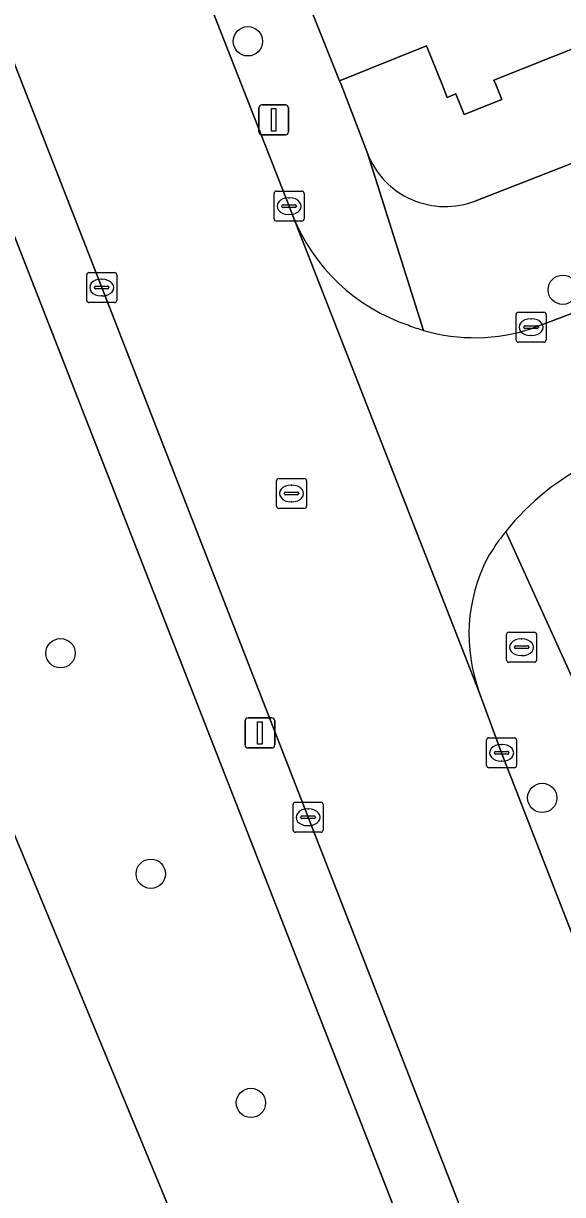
# Model space of a CAD drawing. Extents: x 159680 to 160786, y 387323 to 388340.
# Drawn here: x 160030.57 to 160048.54, y 387462.98 to 387502.04 of the extents above; entities that cross this region are included whole.
import ezdxf

# ---------------------------------------------------------------- set-up
doc = ezdxf.new("R2010")
doc.units = 0
for name, color, linetype in [('IMGEO_Boom', 7, 'Continuous'), ('IMGEO_Brandkraan', 7, 'Continuous'), ('IMGEO_Erf', 7, 'Continuous'), ('IMGEO_Groenvoorziening', 7, 'Continuous'), ('IMGEO_Kolk', 7, 'Continuous'), ('IMGEO_Lichtmast', 7, 'Continuous'), ('IMGEO_Pand', 7, 'Continuous'), ('IMGEO_Rijbaan_lokaal_open', 7, 'Continuous'), ('IMGEO_Rioolput', 7, 'Continuous'), ('IMGEO_Voetpad_open', 7, 'Continuous')]:
    doc.layers.add(name, color=color, linetype=linetype)

msp = doc.modelspace()

# ---------------------------------------------------------------- linework, layer by layer
at = {"layer": 'IMGEO_Boom'}
for centre in [(160038.054, 387501.444), (160048.551, 387493.155), (160031.808, 387481.035), (160047.866, 387476.208), (160034.818, 387473.676), (160038.156, 387466.035)]:
    msp.add_circle(centre, 0.489, dxfattribs=at)
at = {"layer": 'IMGEO_Brandkraan'}
for p, q in [((160046.752, 387481.733), (160047.604, 387481.733)), ((160046.677, 387480.807), (160046.677, 387481.659)), ((160047.165, 387481.513), (160047.19, 387481.513)), ((160047.678, 387481.659), (160047.678, 387480.807)), ((160046.936, 387481.227), (160046.936, 387481.239)), ((160047.374, 387481.19), (160046.976, 387481.19)), ((160046.979, 387481.276), (160047.377, 387481.276)), ((160047.188, 387480.953), (160047.163, 387480.953)), ((160047.42, 387481.239), (160047.42, 387481.227)), ((160047.604, 387480.733), (160046.752, 387480.733))]:
    msp.add_line(p, q, dxfattribs=at)
for points in [[(160046.752, 387481.733), (160047.604, 387481.733)], [(160046.677, 387480.807), (160046.677, 387481.659)], [(160047.678, 387481.659), (160047.678, 387480.807)], [(160047.604, 387480.733), (160046.752, 387480.733)]]:
    msp.add_lwpolyline(points, dxfattribs=at)
for centre, radius, start, end in [((160046.754, 387481.657), 0.0765, 91.552, 178.448), ((160046.754, 387481.657), 0.0765, 91.552, 178.448), ((160047.602, 387481.657), 0.0765, 1.552, 88.448), ((160047.602, 387481.657), 0.0765, 1.552, 88.448), ((160046.976, 387481.236), 0.0403, 85.8775, 175.7526), ((160046.973, 387481.226), 0.0366, 178.938, 274.7102), ((160047.377, 387481.233), 0.043, 264.8664, 352.4533), ((160047.381, 387481.238), 0.0386, 1.7309, 96.639), ((160046.754, 387480.809), 0.0765, 181.552, 268.448), ((160046.754, 387480.809), 0.0765, 181.552, 268.448), ((160047.602, 387480.809), 0.0765, 271.552, 358.448), ((160047.602, 387480.809), 0.0765, 271.552, 358.448)]:
    msp.add_arc(centre, radius, start, end, dxfattribs=at)
for centre, major_axis, ratio, start_param, end_param in [((160047.164, 387481.233), (-0.387, 0.002), 0.722429, 4.712389, 7.853982), ((160047.189, 387481.233), (-0.39, 0.002), 0.717154, 1.570796, 4.712389)]:
    msp.add_ellipse(centre, major_axis=major_axis, ratio=ratio, start_param=start_param, end_param=end_param, dxfattribs=at)
at = {"layer": 'IMGEO_Erf'}
for points in [[(160069.127, 387505.279), (160067.819, 387508.634), (160064.637, 387507.364), (160064.847, 387506.837), (160063.284, 387506.213), (160063.071, 387506.753), (160059.873, 387505.476), (160060.091, 387504.929), (160058.727, 387504.385), (160054.2, 387502.578), (160051.005, 387501.339), (160049.647, 387500.797), (160049.355, 387501.385), (160046.255, 387500.148), (160046.314, 387500), (160046.515, 387499.498), (160045.265, 387499), (160044.991, 387499.689), (160044.698, 387499.572), (160044.527, 387500), (160044.012, 387501.289), (160041.11, 387500.131), (160041.16, 387500), (160042.036, 387497.709)], [(160045.65, 387496.123), (160055.591, 387500), (160069.127, 387505.279)]]:
    msp.add_lwpolyline(points, dxfattribs=at)
msp.add_arc((160044.635, 387498.721), 2.789, 201.2718, 291.3397, dxfattribs=at)
at = {"layer": 'IMGEO_Groenvoorziening'}
msp.add_lwpolyline([(160044.382, 387458.812), (160028.282, 387500), (160025.253, 387507.75), (160017.909, 387504.817), (160019.905, 387500), (160038.002, 387456.318)], close=True, dxfattribs=at)
msp.add_lwpolyline([(160070.819, 387394.075), (160067.983, 387398.729), (160067.343, 387400.014), (160044.382, 387458.812), (160038.002, 387456.318), (160019.905, 387500)], dxfattribs=at)
at = {"layer": 'IMGEO_Kolk'}
for p, q in [((160038.928, 387495.52), (160038.928, 387496.372)), ((160039.003, 387496.446), (160039.855, 387496.446)), ((160039.416, 387496.226), (160039.441, 387496.226)), ((160039.929, 387496.372), (160039.929, 387495.52)), ((160039.187, 387495.94), (160039.187, 387495.952)), ((160039.625, 387495.903), (160039.227, 387495.903)), ((160039.23, 387495.989), (160039.628, 387495.989)), ((160039.671, 387495.952), (160039.671, 387495.94)), ((160039.855, 387495.446), (160039.003, 387495.446)), ((160039.439, 387495.666), (160039.414, 387495.666)), ((160032.681, 387492.804), (160032.681, 387493.656)), ((160032.756, 387493.73), (160033.608, 387493.73)), ((160033.169, 387493.51), (160033.194, 387493.51)), ((160033.682, 387493.656), (160033.682, 387492.804)), ((160032.94, 387493.224), (160032.94, 387493.236)), ((160033.378, 387493.187), (160032.98, 387493.187)), ((160032.983, 387493.273), (160033.381, 387493.273)), ((160033.424, 387493.236), (160033.424, 387493.224)), ((160033.608, 387492.73), (160032.756, 387492.73)), ((160033.192, 387492.95), (160033.167, 387492.95)), ((160046.995, 387491.482), (160046.995, 387492.334)), ((160047.07, 387492.408), (160047.922, 387492.408)), ((160047.996, 387492.334), (160047.996, 387491.482)), ((160047.254, 387491.902), (160047.254, 387491.914)), ((160047.692, 387491.865), (160047.294, 387491.865)), ((160047.297, 387491.951), (160047.695, 387491.951)), ((160047.483, 387492.188), (160047.508, 387492.188)), ((160047.738, 387491.914), (160047.738, 387491.902)), ((160047.506, 387491.628), (160047.481, 387491.628)), ((160047.922, 387491.408), (160047.07, 387491.408)), ((160046.087, 387478.213), (160046.939, 387478.213)), ((160046.012, 387477.287), (160046.012, 387478.139)), ((160046.5, 387477.993), (160046.525, 387477.993)), ((160047.013, 387478.139), (160047.013, 387477.287)), ((160046.271, 387477.707), (160046.271, 387477.719)), ((160046.709, 387477.67), (160046.311, 387477.67)), ((160046.314, 387477.756), (160046.712, 387477.756)), ((160046.523, 387477.433), (160046.498, 387477.433)), ((160046.755, 387477.719), (160046.755, 387477.707)), ((160046.939, 387477.213), (160046.087, 387477.213)), ((160039.562, 387475.136), (160039.562, 387475.988)), ((160039.637, 387476.062), (160040.489, 387476.062)), ((160040.05, 387475.842), (160040.075, 387475.842)), ((160040.563, 387475.988), (160040.563, 387475.136)), ((160039.821, 387475.556), (160039.821, 387475.568)), ((160040.259, 387475.519), (160039.861, 387475.519)), ((160039.864, 387475.605), (160040.262, 387475.605)), ((160040.305, 387475.568), (160040.305, 387475.556)), ((160040.489, 387475.062), (160039.637, 387475.062)), ((160040.073, 387475.282), (160040.048, 387475.282))]:
    msp.add_line(p, q, dxfattribs=at)
for points in [[(160038.928, 387495.52), (160038.928, 387496.372)], [(160039.003, 387496.446), (160039.855, 387496.446)], [(160039.929, 387496.372), (160039.929, 387495.52)], [(160039.855, 387495.446), (160039.003, 387495.446)], [(160032.681, 387492.804), (160032.681, 387493.656)], [(160032.756, 387493.73), (160033.608, 387493.73)], [(160033.682, 387493.656), (160033.682, 387492.804)], [(160033.608, 387492.73), (160032.756, 387492.73)], [(160046.995, 387491.482), (160046.995, 387492.334)], [(160047.07, 387492.408), (160047.922, 387492.408)], [(160047.996, 387492.334), (160047.996, 387491.482)], [(160047.922, 387491.408), (160047.07, 387491.408)], [(160046.087, 387478.213), (160046.939, 387478.213)], [(160046.012, 387477.287), (160046.012, 387478.139)], [(160047.013, 387478.139), (160047.013, 387477.287)], [(160046.939, 387477.213), (160046.087, 387477.213)], [(160039.562, 387475.136), (160039.562, 387475.988)], [(160039.637, 387476.062), (160040.489, 387476.062)], [(160040.563, 387475.988), (160040.563, 387475.136)], [(160040.489, 387475.062), (160039.637, 387475.062)]]:
    msp.add_lwpolyline(points, dxfattribs=at)
for centre, radius, start, end in [((160039.005, 387496.37), 0.0765, 91.552, 178.448), ((160039.005, 387496.37), 0.0765, 91.552, 178.448), ((160039.853, 387496.37), 0.0765, 1.552, 88.448), ((160039.853, 387496.37), 0.0765, 1.552, 88.448), ((160039.227, 387495.949), 0.0403, 85.8775, 175.7526), ((160039.224, 387495.939), 0.0366, 178.938, 274.7102), ((160039.628, 387495.946), 0.043, 264.8664, 352.4533), ((160039.632, 387495.951), 0.0386, 1.7309, 96.639), ((160039.005, 387495.522), 0.0765, 181.552, 268.448), ((160039.005, 387495.522), 0.0765, 181.552, 268.448), ((160039.853, 387495.522), 0.0765, 271.552, 358.448), ((160039.853, 387495.522), 0.0765, 271.552, 358.448), ((160032.758, 387493.654), 0.0765, 91.552, 178.448), ((160032.758, 387493.654), 0.0765, 91.552, 178.448), ((160033.606, 387493.654), 0.0765, 1.552, 88.448), ((160033.606, 387493.654), 0.0765, 1.552, 88.448), ((160032.98, 387493.233), 0.0403, 85.8775, 175.7526), ((160032.977, 387493.223), 0.0366, 178.938, 274.7102), ((160033.381, 387493.23), 0.043, 264.8664, 352.4533), ((160033.385, 387493.235), 0.0386, 1.7309, 96.639), ((160032.758, 387492.806), 0.0765, 181.552, 268.448), ((160032.758, 387492.806), 0.0765, 181.552, 268.448), ((160033.606, 387492.806), 0.0765, 271.552, 358.448), ((160033.606, 387492.806), 0.0765, 271.552, 358.448), ((160047.072, 387492.332), 0.0765, 91.552, 178.448), ((160047.072, 387492.332), 0.0765, 91.552, 178.448), ((160047.92, 387492.332), 0.0765, 1.552, 88.448), ((160047.92, 387492.332), 0.0765, 1.552, 88.448), ((160047.294, 387491.911), 0.0403, 85.8775, 175.7526), ((160047.291, 387491.901), 0.0366, 178.938, 274.7102), ((160047.695, 387491.908), 0.043, 264.8664, 352.4533), ((160047.699, 387491.913), 0.0386, 1.7309, 96.639), ((160047.072, 387491.484), 0.0765, 181.552, 268.448), ((160047.072, 387491.484), 0.0765, 181.552, 268.448), ((160047.92, 387491.484), 0.0765, 271.552, 358.448), ((160047.92, 387491.484), 0.0765, 271.552, 358.448), ((160046.089, 387478.137), 0.0765, 91.552, 178.448), ((160046.089, 387478.137), 0.0765, 91.552, 178.448), ((160046.937, 387478.137), 0.0765, 1.552, 88.448), ((160046.937, 387478.137), 0.0765, 1.552, 88.448), ((160046.311, 387477.716), 0.0403, 85.8775, 175.7526), ((160046.308, 387477.706), 0.0366, 178.938, 274.7102), ((160046.712, 387477.713), 0.043, 264.8664, 352.4533), ((160046.716, 387477.718), 0.0386, 1.7309, 96.639), ((160046.089, 387477.289), 0.0765, 181.552, 268.448), ((160046.089, 387477.289), 0.0765, 181.552, 268.448), ((160046.937, 387477.289), 0.0765, 271.552, 358.448), ((160046.937, 387477.289), 0.0765, 271.552, 358.448), ((160039.639, 387475.986), 0.0765, 91.552, 178.448), ((160039.639, 387475.986), 0.0765, 91.552, 178.448), ((160040.487, 387475.986), 0.0765, 1.552, 88.448), ((160040.487, 387475.986), 0.0765, 1.552, 88.448), ((160039.861, 387475.565), 0.0403, 85.8775, 175.7526), ((160039.858, 387475.555), 0.0366, 178.938, 274.7102), ((160040.262, 387475.562), 0.043, 264.8664, 352.4533), ((160040.266, 387475.567), 0.0386, 1.7309, 96.639), ((160039.639, 387475.138), 0.0765, 181.552, 268.448), ((160039.639, 387475.138), 0.0765, 181.552, 268.448), ((160040.487, 387475.138), 0.0765, 271.552, 358.448), ((160040.487, 387475.138), 0.0765, 271.552, 358.448)]:
    msp.add_arc(centre, radius, start, end, dxfattribs=at)
for centre, major_axis, ratio, start_param, end_param in [((160039.415, 387495.946), (-0.387, 0.002), 0.722429, 4.712389, 7.853982), ((160039.44, 387495.946), (-0.39, 0.002), 0.717154, 1.570796, 4.712389), ((160033.168, 387493.23), (-0.387, 0.002), 0.722429, 4.712389, 7.853982), ((160033.193, 387493.23), (-0.39, 0.002), 0.717154, 1.570796, 4.712389), ((160047.482, 387491.908), (-0.387, 0.002), 0.722429, 4.712389, 7.853982), ((160047.507, 387491.908), (-0.39, 0.002), 0.717154, 1.570796, 4.712389), ((160046.499, 387477.713), (-0.387, 0.002), 0.722429, 4.712389, 7.853982), ((160046.524, 387477.713), (-0.39, 0.002), 0.717154, 1.570796, 4.712389), ((160040.049, 387475.562), (-0.387, 0.002), 0.722429, 4.712389, 7.853982), ((160040.074, 387475.562), (-0.39, 0.002), 0.717154, 1.570796, 4.712389)]:
    msp.add_ellipse(centre, major_axis=major_axis, ratio=ratio, start_param=start_param, end_param=end_param, dxfattribs=at)
at = {"layer": 'IMGEO_Lichtmast'}
for p, q in [((160038.518, 387499.323), (160039.308, 387499.323)), ((160039.308, 387499.323), (160038.518, 387499.323)), ((160038.418, 387498.423), (160038.418, 387499.223)), ((160038.418, 387499.223), (160038.418, 387498.423)), ((160039.408, 387499.223), (160039.408, 387498.423)), ((160039.408, 387498.423), (160039.408, 387499.223)), ((160039.308, 387498.323), (160038.518, 387498.323)), ((160038.518, 387498.323), (160039.308, 387498.323)), ((160037.958, 387477.974), (160037.958, 387478.774)), ((160037.958, 387478.774), (160037.958, 387477.974)), ((160038.058, 387478.874), (160038.848, 387478.874)), ((160038.848, 387478.874), (160038.058, 387478.874)), ((160038.948, 387478.774), (160038.948, 387477.974)), ((160038.948, 387477.974), (160038.948, 387478.774)), ((160038.848, 387477.874), (160038.058, 387477.874)), ((160038.058, 387477.874), (160038.848, 387477.874))]:
    msp.add_line(p, q, dxfattribs=at)
for points in [[(160038.838, 387499.198), (160038.988, 387499.198), (160038.988, 387498.448), (160038.838, 387498.448), (160038.838, 387499.198)], [(160038.378, 387478.749), (160038.528, 387478.749), (160038.528, 387477.999), (160038.378, 387477.999), (160038.378, 387478.749)]]:
    msp.add_lwpolyline(points, dxfattribs=at)
for centre, start, end in [((160038.518, 387499.223), 90, 180), ((160038.518, 387499.223), 90, 180), ((160039.308, 387499.223), 0, 90), ((160039.308, 387499.223), 360, 90), ((160038.518, 387498.423), 180, 270), ((160038.518, 387498.423), 180, 270), ((160039.308, 387498.423), 270, 0), ((160039.308, 387498.423), 270, 0), ((160038.058, 387478.774), 90, 180), ((160038.058, 387478.774), 90, 180), ((160038.848, 387478.774), 0, 90), ((160038.848, 387478.774), 360, 90), ((160038.058, 387477.974), 180, 270), ((160038.058, 387477.974), 180, 270), ((160038.848, 387477.974), 270, 0), ((160038.848, 387477.974), 270, 0)]:
    msp.add_arc(centre, 0.1, start, end, dxfattribs=at)
at = {"layer": 'IMGEO_Pand'}
msp.add_lwpolyline([(160041.11, 387500.131), (160044.012, 387501.289), (160044.527, 387500), (160044.698, 387499.572), (160044.991, 387499.689), (160045.265, 387499), (160046.515, 387499.498), (160046.314, 387500), (160046.255, 387500.148), (160049.355, 387501.385), (160045.943, 387510.055), (160041.393, 387508.239), (160040.748, 387509.857), (160037.712, 387508.645)], close=True, dxfattribs=at)
at = {"layer": 'IMGEO_Rijbaan_lokaal_open'}
for points in [[(160046.513, 387477.713), (160045.765, 387479.734), (160039.549, 387495.628), (160039.516, 387495.711), (160039.429, 387495.946), (160033.273, 387511.651), (160031.95, 387515.027), (160031.202, 387516.934), (160024.093, 387535.131), (160021.109, 387542.72), (160014.836, 387540.165), (160017.868, 387532.491), (160033.182, 387493.23), (160040.063, 387475.562), (160047.543, 387456.377), (160054.279, 387439.075), (160061.763, 387419.918), (160069.174, 387400.967), (160069.426, 387400.286), (160069.653, 387399.763)], [(160093.64, 387509.999), (160091.461, 387509.135), (160071.776, 387501.334), (160068.368, 387500), (160049.085, 387492.452), (160047.522, 387491.862)], [(160039.549, 387495.628), (160045.765, 387479.734)], [(160075.587, 387403.186), (160068.134, 387422.235), (160060.686, 387441.269), (160053.965, 387458.545), (160053.696, 387459.237), (160052.383, 387462.613), (160046.513, 387477.713)]]:
    msp.add_lwpolyline(points, dxfattribs=at)
for centre, radius, start, end in [((160045.431, 387497.974), 6.333, 201.7424, 251.4255), ((160045.449, 387497.171), 5.584, 248.6309, 254.0157), ((160045.621, 387497.667), 6.109, 253.742, 288.1301), ((160053.139, 387479.928), 8.295, 115.3951, 141.4849), ((160052.984, 387480.042), 8.102, 141.4355, 149.1409), ((160051.052, 387481.661), 5.628, 153.2058, 200.0252)]:
    msp.add_arc(centre, radius, start, end, dxfattribs=at)
at = {"layer": 'IMGEO_Rioolput'}
for p, q in [((160039.008, 387485.936), (160039.008, 387486.788)), ((160039.083, 387486.862), (160039.935, 387486.862)), ((160040.009, 387486.788), (160040.009, 387485.936)), ((160039.267, 387486.356), (160039.267, 387486.368)), ((160039.31, 387486.405), (160039.708, 387486.405)), ((160039.496, 387486.642), (160039.521, 387486.642)), ((160039.751, 387486.368), (160039.751, 387486.356)), ((160039.705, 387486.319), (160039.307, 387486.319)), ((160039.519, 387486.082), (160039.494, 387486.082)), ((160039.935, 387485.862), (160039.083, 387485.862))]:
    msp.add_line(p, q, dxfattribs=at)
for points in [[(160039.008, 387485.936), (160039.008, 387486.788)], [(160039.083, 387486.862), (160039.935, 387486.862)], [(160040.009, 387486.788), (160040.009, 387485.936)], [(160039.935, 387485.862), (160039.083, 387485.862)]]:
    msp.add_lwpolyline(points, dxfattribs=at)
for centre, radius, start, end in [((160039.085, 387486.786), 0.0765, 91.552, 178.448), ((160039.085, 387486.786), 0.0765, 91.552, 178.448), ((160039.933, 387486.786), 0.0765, 1.552, 88.448), ((160039.933, 387486.786), 0.0765, 1.552, 88.448), ((160039.307, 387486.365), 0.0403, 85.8775, 175.7526), ((160039.712, 387486.367), 0.0386, 1.7309, 96.639), ((160039.304, 387486.355), 0.0366, 178.938, 274.7102), ((160039.708, 387486.362), 0.043, 264.8664, 352.4533), ((160039.085, 387485.938), 0.0765, 181.552, 268.448), ((160039.085, 387485.938), 0.0765, 181.552, 268.448), ((160039.933, 387485.938), 0.0765, 271.552, 358.448), ((160039.933, 387485.938), 0.0765, 271.552, 358.448)]:
    msp.add_arc(centre, radius, start, end, dxfattribs=at)
for centre, major_axis, ratio, start_param, end_param in [((160039.495, 387486.362), (-0.387, 0.002), 0.722429, 4.712389, 7.853982), ((160039.52, 387486.362), (-0.39, 0.002), 0.717154, 1.570796, 4.712389)]:
    msp.add_ellipse(centre, major_axis=major_axis, ratio=ratio, start_param=start_param, end_param=end_param, dxfattribs=at)
at = {"layer": 'IMGEO_Voetpad_open'}
for points in [[(159987.067, 387629.663), (159987.361, 387628.927), (159995.615, 387607.919), (159999.072, 387599.055), (160000.343, 387595.839), (160003.105, 387588.75), (160008.272, 387575.517), (160010.227, 387570.53), (160017.67, 387551.468), (160019.899, 387545.798), (160021.109, 387542.72), (160024.093, 387535.131), (160031.202, 387516.934), (160031.95, 387515.027), (160032.421, 387515.214), (160033.739, 387511.836), (160033.273, 387511.651), (160039.429, 387495.946), (160039.516, 387495.711), (160039.549, 387495.628)], [(160014.836, 387540.165), (160013.589, 387543.411), (160011.086, 387549.84), (160003.933, 387567.986), (159996.839, 387586.222), (159994.039, 387593.358), (159993.669, 387594.324), (159991.895, 387593.661), (160000, 387572.683), (160000.641, 387571.024), (160001.69, 387568.209), (160003.634, 387562.989), (160009.216, 387548.634), (160011.162, 387543.629), (160011.828, 387541.916), (160012.723, 387539.639), (160025.253, 387507.75), (160028.282, 387500), (160044.382, 387458.812), (160067.343, 387400.014), (160067.983, 387398.729), (160070.819, 387394.075)], [(160043.911, 387491.803), (160042.036, 387497.709), (160041.16, 387500), (160041.11, 387500.131), (160037.712, 387508.645), (160036.409, 387512.001), (160034.65, 387516.529), (160034.159, 387517.793), (160017.573, 387560.484), (160014.618, 387568.087)], [(160069.653, 387399.763), (160069.426, 387400.286), (160069.174, 387400.967), (160061.763, 387419.918), (160054.279, 387439.075), (160047.543, 387456.377), (160040.063, 387475.562), (160033.182, 387493.23), (160017.868, 387532.491), (160014.836, 387540.165)], [(160090.391, 387513.528), (160089.429, 387513.205), (160082.66, 387510.557), (160070.164, 387505.683), (160069.127, 387505.279), (160055.591, 387500), (160045.65, 387496.123)], [(160042.036, 387497.709), (160043.911, 387491.803)], [(160047.522, 387491.862), (160049.085, 387492.452)], [(160057.097, 387459.151), (160056.572, 387460.495), (160056.549, 387460.554), (160049.768, 387477.92), (160048.858, 387480.25), (160046.649, 387485.093)], [(160046.649, 387485.093), (160048.858, 387480.25)], [(160045.765, 387479.734), (160046.513, 387477.713), (160052.383, 387462.613), (160052.903, 387462.813), (160054.206, 387459.433), (160053.696, 387459.237), (160053.965, 387458.545), (160060.686, 387441.269), (160068.134, 387422.235), (160075.587, 387403.186)]]:
    msp.add_lwpolyline(points, dxfattribs=at)
for centre, radius, start, end in [((160044.635, 387498.721), 2.789, 201.2718, 291.3397), ((160045.431, 387497.974), 6.333, 201.7424, 251.4255), ((160045.449, 387497.171), 5.584, 248.6309, 254.0157), ((160045.621, 387497.667), 6.109, 253.742, 288.1301), ((160053.139, 387479.928), 8.295, 115.3951, 141.4849), ((160052.984, 387480.042), 8.102, 141.4355, 149.1409), ((160051.052, 387481.661), 5.628, 153.2058, 200.0252)]:
    msp.add_arc(centre, radius, start, end, dxfattribs=at)

doc.saveas('drawing.dxf')
